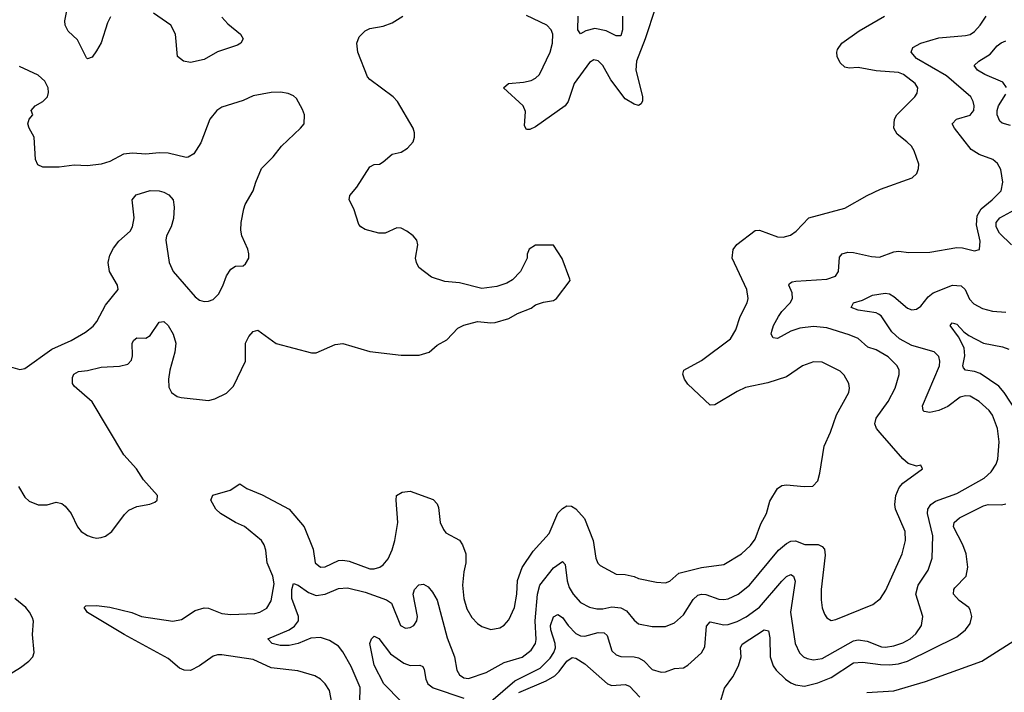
# Model space of a CAD drawing. Header units: inches. Extents: x 1843162 to 1959474, y 907081 to 1016326.
# Tile 337 of 656: x 1934207 to 1938603, y 942312 to 945315. Entities that reach past the tile are written whole.
import ezdxf

# ---------------------------------------------------------------- set-up
doc = ezdxf.new("R2010")
doc.units = ezdxf.units.IN
doc.header["$MEASUREMENT"] = 0
doc.layers.add('B9934', color=7, linetype='Continuous')

msp = doc.modelspace()

# ---------------------------------------------------------------- linework, layer by layer
at = {"layer": 'B9934', "color": 5}
for points, elevation in [([(1934612.3, 945327.7), (1934598.7, 945301.3), (1934570, 945211.8), (1934550, 945175.1), (1934530, 945147.8), (1934510, 945139.5), (1934504.9, 945144.9), (1934464.9, 945224.9), (1934423.3, 945263.3), (1934409.7, 945290), (1934408.6, 945310), (1934424.6, 945390)], 620), ([(1935110, 945326.2), (1935136.5, 945296.5), (1935192.4, 945250), (1935204.4, 945230), (1935194.9, 945210), (1935179.5, 945200.5), (1935090, 945172), (1935030, 945136.4), (1934970, 945123.5), (1934939, 945130), (1934911.1, 945151.1), (1934903.1, 945250), (1934881.6, 945290), (1934804.6, 945344.6)], 620), ([(1937045.2, 945370), (1936999.8, 945230), (1936960.4, 945130), (1936957.7, 945090), (1936987.9, 944972.1), (1936987.7, 944952.3), (1936981.3, 944938.7), (1936970, 944931.5), (1936950, 944937.6), (1936910, 944961.8), (1936846.4, 945046.4), (1936810, 945110.8), (1936790, 945130.8), (1936770, 945135.8), (1936750, 945123.8), (1936682.4, 945030), (1936655.1, 944950), (1936641.5, 944930), (1936510, 944836), (1936484.4, 944824.4), (1936470, 944824.5), (1936461, 944841), (1936465.3, 944905.3), (1936454.7, 944930), (1936366.6, 945010), (1936389.2, 945030), (1936455.6, 945035.6), (1936490, 945043.5), (1936510, 945053.1), (1936528.2, 945070), (1936575.3, 945170), (1936584.9, 945210), (1936586.8, 945250), (1936579.4, 945270), (1936560.9, 945290), (1936470, 945333.7)], 580), ([(1934201.1, 943230), (1934230, 943182.6), (1934250, 943164.9), (1934290, 943149.1), (1934329.1, 943149.1), (1934370, 943159.8), (1934394.5, 943154.5), (1934410, 943142.8), (1934437.5, 943110), (1934465, 943050), (1934481.7, 943030), (1934510, 943011.5), (1934530, 943004.4), (1934550, 943000.2), (1934570, 943002.3), (1934590, 943008.9), (1934618.9, 943030), (1934675, 943105), (1934694.9, 943125.1), (1934730, 943141.6), (1934788.4, 943151.5), (1934810, 943160.4), (1934820.7, 943170), (1934822, 943190), (1934760.4, 943260.4), (1934728.7, 943310), (1934672.3, 943372.3), (1934530, 943608.1), (1934450, 943678.3), (1934443.4, 943690), (1934442.3, 943717.7), (1934448, 943732), (1934470, 943743.8), (1934510, 943747.8), (1934570, 943762.9), (1934652.3, 943767.7), (1934690, 943776.9), (1934706.1, 943793.9), (1934710, 943814), (1934709, 943870), (1934715.8, 943884.2), (1934730, 943894.2), (1934770, 943893.2), (1934790, 943904.4), (1934830, 943964.9), (1934850, 943967), (1934870, 943948.8), (1934892, 943910), (1934903.5, 943870), (1934898.9, 943830), (1934877.2, 943750), (1934871.8, 943710), (1934873.5, 943673.5), (1934885, 943650), (1934910, 943632.3), (1934928, 943628), (1935050, 943614.9), (1935078.3, 943621.7), (1935130, 943647.1), (1935161.6, 943678.4), (1935215.3, 943790), (1935215.2, 943870), (1935230, 943900.3), (1935250, 943922.7), (1935270, 943928.9), (1935351.3, 943868.7), (1935510, 943827.3), (1935530, 943827.7), (1935615.2, 943864.8), (1935650, 943868.7), (1935770, 943833), (1935910, 943816.3), (1935990, 943817.3), (1936035.3, 943830), (1936070, 943861), (1936114.2, 943885.8), (1936162.4, 943937.6), (1936190, 943950.7), (1936250, 943967.3), (1936310, 943960.7), (1936330, 943962.8), (1936390, 943980.7), (1936430, 944002.8), (1936490, 944026.8), (1936510, 944041), (1936546, 944054), (1936590, 944060.7), (1936604, 944070), (1936664, 944150), (1936663.1, 944156.9), (1936629.2, 944249.2), (1936590, 944308), (1936510, 944308), (1936482, 944290), (1936472.7, 944267.3), (1936472, 944250), (1936442, 944190), (1936406.4, 944153.6), (1936382, 944138), (1936336.9, 944123.1), (1936270, 944115.1), (1936170, 944139.6), (1936105.5, 944145.5), (1936045.6, 944165.6), (1935988.7, 944208.7), (1935978, 944230), (1935974.7, 944250), (1935984.2, 944310), (1935979.6, 944330), (1935963.7, 944350), (1935935.1, 944370), (1935910, 944383.6), (1935890, 944385.6), (1935838, 944362), (1935810, 944361.3), (1935750, 944378.7), (1935729.8, 944389.8), (1935721, 944401), (1935698.7, 944470), (1935677.6, 944510), (1935680.5, 944530), (1935712.8, 944567.2), (1935770, 944658), (1935790, 944668.4), (1935812.7, 944670), (1935830, 944679.5), (1935870, 944714.4), (1935910, 944723.7), (1935938.9, 944741.1), (1935962.9, 944770), (1935969.6, 944790), (1935969.6, 944810), (1935963.6, 944830), (1935893, 944950), (1935874.7, 944970), (1935770, 945047.6), (1935760.3, 945060.3), (1935716.5, 945170), (1935711.5, 945210), (1935722, 945238), (1935750, 945264.7), (1935770, 945275.2), (1935830, 945286.3), (1935870, 945300.4), (1935918, 945330)], 620), ([(1935602.9, 942250), (1935590, 942319.5), (1935571.1, 942350), (1935549.8, 942369.8), (1935524.5, 942384.5), (1935448, 942408), (1935330, 942420.2), (1935250, 942457.7), (1935110, 942479), (1935090, 942479.5), (1935070, 942473), (1935010.2, 942430), (1934970, 942409), (1934940.9, 942410), (1934920, 942420), (1934870, 942462.5), (1934673.5, 942570), (1934510, 942668.6), (1934495.1, 942690), (1934502, 942698), (1934550, 942699.6), (1934610, 942691.7), (1934707.7, 942667.7), (1934750.2, 942650.2), (1934890, 942628.7), (1934930, 942637), (1934990, 942676.1), (1935030, 942688.1), (1935050, 942687.2), (1935110, 942663.3), (1935150, 942659.5), (1935256.1, 942663.9), (1935278.4, 942670), (1935310, 942687.9), (1935330, 942720.5), (1935343.7, 942796.3), (1935337.6, 942830), (1935311.4, 942890), (1935306.2, 942946.2), (1935298.6, 942970), (1935286.7, 942990), (1935210, 943051.2), (1935170, 943069.8), (1935103.9, 943110), (1935082.2, 943130), (1935060.5, 943170), (1935068.5, 943191.5), (1935146.4, 943213.6), (1935190, 943243.1), (1935221.5, 943221.5), (1935290, 943192.6), (1935410.2, 943130), (1935477.3, 943050), (1935517.6, 942950), (1935525.8, 942890), (1935550, 942870.2), (1935570, 942872.4), (1935630, 942899.4), (1935650, 942901.5), (1935677.5, 942897.5), (1935770, 942863.5), (1935790, 942862.7), (1935814.7, 942870), (1935830, 942880.8), (1935852, 942908), (1935870, 942947), (1935881, 942990), (1935895.2, 943070), (1935887, 943170), (1935889.8, 943190.2), (1935915, 943204.9), (1935950, 943210.2), (1936052.1, 943172), (1936070, 943153), (1936076.6, 943136.6), (1936083.5, 943070), (1936098.3, 943038.3), (1936110, 943023.6), (1936170.8, 942990.8), (1936183.9, 942970), (1936198.5, 942930), (1936198.5, 942890), (1936189.2, 942850), (1936184.3, 942790), (1936190.1, 942730.2), (1936203.8, 942683.8), (1936225.8, 942645.8), (1936250, 942619.5), (1936270, 942605.2), (1936310, 942591.3), (1936350, 942599.1), (1936370, 942611.7), (1936390, 942635.3), (1936416.2, 942690), (1936426.8, 942750), (1936429.9, 942810.1), (1936450.6, 942869.4), (1936499, 942941), (1936570, 943021.1), (1936610, 943111.6), (1936630, 943132.4), (1936650, 943144.9), (1936670, 943142.9), (1936690, 943131.1), (1936727.7, 943087.7), (1936767.6, 942990), (1936779.6, 942910), (1936788.4, 942888.4), (1936798, 942878), (1936870, 942839.3), (1936910, 942837.8), (1936950, 942829.2), (1936970, 942819.7), (1937050, 942803.6), (1937090, 942800.2), (1937110, 942807.7), (1937150, 942843.2), (1937250, 942868.2), (1937350, 942882.7), (1937429.7, 942930), (1937470, 942967.1), (1937490, 942994.9), (1937515.5, 943064.5), (1937541, 943110), (1937555.3, 943164.7), (1937590, 943221.3), (1937610, 943234.3), (1937630, 943238.5), (1937709.6, 943230.4), (1937747.3, 943232.7), (1937770, 943256), (1937779.7, 943290), (1937798.7, 943410), (1937827.2, 943472.7), (1937853.3, 943550), (1937907.7, 943650), (1937911.1, 943670), (1937908.4, 943690), (1937888.1, 943728.1), (1937870, 943745.4), (1937790, 943786), (1937750, 943787.4), (1937701.6, 943770), (1937630, 943720.9), (1937546.1, 943693.9), (1937447.8, 943672.2), (1937410, 943655.1), (1937310, 943595.1), (1937290, 943593.6), (1937190, 943687.6), (1937175.3, 943710), (1937167.5, 943732.5), (1937171.5, 943750), (1937250, 943793.4), (1937379.7, 943890), (1937404, 943930), (1937423.9, 943990), (1937454.3, 944050), (1937458.7, 944070), (1937453.3, 944110), (1937387.3, 944250), (1937391.4, 944288.6), (1937408.3, 944311.7), (1937490, 944374), (1937510, 944375.6), (1937590, 944346), (1937615.5, 944344.5), (1937647.6, 944352.4), (1937673.3, 944370), (1937730, 944430.2), (1937890, 944472.7), (1937990, 944530.3), (1938050, 944558.4), (1938191.6, 944608.4), (1938211.5, 944628.5), (1938219.5, 944650), (1938220.9, 944670), (1938199.6, 944730), (1938187.6, 944750), (1938167.6, 944770), (1938123.6, 944803.6), (1938109.8, 944830), (1938112.9, 944870), (1938123.1, 944890), (1938203.1, 944970), (1938213, 944987), (1938216.4, 945010), (1938204.2, 945030), (1938152.8, 945070), (1938130, 945078.4), (1938030, 945086.5), (1937950, 945102), (1937910, 945098.4), (1937890, 945102.8), (1937870, 945122), (1937856.4, 945150), (1937854.2, 945170), (1937858, 945182), (1937877.4, 945210), (1937955, 945265), (1938067.8, 945330)], 580), ([(1935723.9, 942203.9), (1935726.6, 942333.4), (1935686.7, 942426.7), (1935650, 942491.8), (1935630, 942517.5), (1935590, 942543.4), (1935550, 942555.8), (1935506.2, 942553.8), (1935450, 942529.9), (1935410, 942520.2), (1935370, 942520.2), (1935333.6, 942530), (1935315.1, 942550), (1935410, 942590.7), (1935433.5, 942606.5), (1935451.2, 942630), (1935451.1, 942650), (1935421.2, 942730), (1935421.6, 942770), (1935430, 942797), (1935450, 942790.2), (1935496.9, 942756.9), (1935530, 942744.3), (1935570, 942749.1), (1935630, 942774.6), (1935670, 942777.6), (1935750, 942758.1), (1935844.8, 942724.8), (1935866.5, 942710), (1935906.3, 942610), (1935930, 942598.5), (1935950, 942601.2), (1935966, 942610), (1935980.3, 942630), (1935982.9, 942650), (1935963.5, 942750), (1935970, 942770.7), (1935988.2, 942791.8), (1936010, 942794.9), (1936030, 942782.4), (1936050, 942758.9), (1936070, 942723.1), (1936115, 942555), (1936148.5, 942470), (1936158.8, 942410), (1936170.3, 942390), (1936190, 942376.5), (1936210, 942373), (1936290, 942399.7), (1936370, 942445), (1936450, 942468.9), (1936490, 942500.2), (1936509.2, 942530), (1936512.8, 942547.2), (1936507.5, 942630), (1936518.5, 942750), (1936528.7, 942790), (1936590, 942867), (1936630, 942895.2), (1936642.4, 942882.4), (1936650.6, 942810), (1936660.2, 942780.2), (1936677.6, 942750), (1936710, 942712.8), (1936750, 942691.7), (1936784.2, 942684.2), (1936810, 942683.9), (1936850, 942693.9), (1936890, 942688.1), (1936915.2, 942675.2), (1936950, 942633.4), (1936970, 942618), (1937030, 942605), (1937090, 942604.7), (1937130, 942621.3), (1937170, 942658), (1937213.8, 942726.2), (1937234.8, 942745.2), (1937250, 942750.1), (1937270, 942748.1), (1937327.4, 942727.4), (1937350, 942725.7), (1937370, 942729.1), (1937414.6, 942750), (1937464.7, 942790), (1937594.6, 942945.5), (1937630, 942975.6), (1937650, 942986.4), (1937670, 942988.2), (1937711.6, 942971.6), (1937770.9, 942970.9), (1937790, 942963.1), (1937799.7, 942950), (1937803.2, 942923.2), (1937784.2, 942770), (1937784.6, 942724.6), (1937789.3, 942689.3), (1937800, 942660), (1937810, 942644.2), (1937830, 942632.9), (1937850, 942636.2), (1938015.9, 942704.1), (1938049.9, 942730.1), (1938072.9, 942767), (1938146.8, 942930), (1938161.6, 942990), (1938160.6, 943030), (1938116.8, 943130), (1938113.2, 943150), (1938117.8, 943190), (1938133.8, 943226.2), (1938150, 943244.9), (1938238, 943310), (1938230, 943326), (1938210, 943322), (1938173.8, 943333.8), (1938150, 943353.6), (1938048.1, 943470), (1938032.4, 943490), (1938024.8, 943510), (1938030, 943535.3), (1938084.2, 943610), (1938115.3, 943670), (1938132.9, 943730), (1938132.8, 943750), (1938124.5, 943770), (1938083.9, 943810), (1938030, 943841), (1937992.8, 943852.8), (1937950, 943891.3), (1937910, 943908.2), (1937810, 943939.1), (1937750, 943945.6), (1937690, 943938.1), (1937650, 943923.9), (1937590, 943891.8), (1937570, 943893.6), (1937561.8, 943910), (1937564.1, 943924.1), (1937572.1, 943950), (1937593.9, 943990), (1937608.6, 944011.5), (1937646.3, 944050), (1937657.4, 944070), (1937655.4, 944095.4), (1937640.5, 944130), (1937643.8, 944136.2), (1937655.6, 944144.4), (1937672.4, 944147.6), (1937810, 944156.6), (1937849.6, 944170), (1937862.2, 944190), (1937866.1, 944253.9), (1937878, 944270), (1937903.8, 944276.2), (1937930, 944275.8), (1938010, 944257.8), (1938045.3, 944254.7), (1938110, 944278.9), (1938130, 944280.9), (1938175.8, 944275.8), (1938270, 944276.5), (1938390, 944297.7), (1938416.1, 944296.1), (1938470, 944283), (1938491.6, 944288.4), (1938494, 944326), (1938478.5, 944398.5), (1938481.2, 944438.8), (1938499, 944470), (1938548.8, 944510), (1938588.5, 944550), (1938596.4, 944590), (1938586.6, 944646.6), (1938572.2, 944672.2), (1938551.6, 944690), (1938490, 944712.7), (1938454.5, 944734.5), (1938379.7, 944830), (1938369.7, 944850), (1938389.5, 944870), (1938450, 944889.2), (1938459.7, 944900.3), (1938465.8, 944910), (1938468.1, 944930), (1938463.7, 944950), (1938452.5, 944970), (1938344.2, 945064.2), (1938210, 945140.9), (1938186, 945170), (1938194, 945190), (1938230, 945210.2), (1938310, 945233.5), (1938430, 945243.8), (1938450, 945249.4), (1938470, 945262.6), (1938495, 945290), (1938521.5, 945330)], 560), ([(1936898.7, 945330), (1936898.3, 945270), (1936890, 945243), (1936870, 945243.1), (1936824.8, 945264.8), (1936775, 945275), (1936734.2, 945265.8), (1936710, 945251.5), (1936698.7, 945270), (1936699.8, 945330)], 560), ([(1938612.3, 945012.3), (1938595.2, 945035.2), (1938515.6, 945070), (1938483.1, 945090), (1938468.5, 945110), (1938488.2, 945130), (1938539.5, 945160.5), (1938570, 945198.2), (1938588, 945212), (1938610, 945219.8)], 540), ([(1934165.4, 943765.4), (1934207.6, 943752.4), (1934230, 943757.6), (1934350, 943843.9), (1934437.4, 943882.6), (1934500.7, 943919.3), (1934534.3, 943945.7), (1934552.1, 943967.9), (1934590, 944039.5), (1934646, 944110), (1934643.7, 944130), (1934608.2, 944190), (1934601.7, 944230), (1934610, 944264), (1934625.4, 944294.6), (1934650, 944325.3), (1934699.6, 944370), (1934711.3, 944390), (1934718, 944430), (1934709.5, 944510.5), (1934727.7, 944532.3), (1934790, 944552), (1934830, 944550.4), (1934850, 944544.9), (1934873.5, 944533.5), (1934891.8, 944510), (1934897.3, 944477.3), (1934893, 944427), (1934882.8, 944390), (1934862.3, 944350), (1934858.9, 944330), (1934874.9, 944230), (1934892.6, 944190), (1934990, 944077), (1935010, 944062.6), (1935030, 944057), (1935050, 944057.6), (1935070, 944064.9), (1935094.7, 944090), (1935113.8, 944126.2), (1935130, 944170.6), (1935150, 944200.5), (1935170, 944214), (1935204, 944216), (1935215.5, 944224.5), (1935229.2, 944250), (1935229.2, 944270), (1935225.2, 944290), (1935198, 944350), (1935194.8, 944374.8), (1935195.1, 944410), (1935207.3, 944470), (1935213.6, 944490), (1935249.7, 944550.3), (1935260.5, 944590), (1935286.9, 944650), (1935338.2, 944701.8), (1935375.6, 944750), (1935460.9, 944830), (1935476.2, 944850), (1935478.4, 944890), (1935470, 944914), (1935442.7, 944962.7), (1935430, 944975.1), (1935405.8, 944985.8), (1935371.3, 944991.3), (1935329.6, 944989.7), (1935250, 944974.5), (1935205.3, 944954.7), (1935110, 944924.8), (1935086.7, 944910), (1935055.8, 944870), (1935015.4, 944764.6), (1934983.8, 944716.2), (1934958.5, 944701.5), (1934950, 944699.3), (1934870, 944719.5), (1934830, 944720.7), (1934770, 944714.5), (1934710, 944719.3), (1934670, 944714), (1934610, 944682), (1934570.9, 944669.1), (1934510, 944662), (1934450, 944665.2), (1934383.8, 944656.2), (1934310, 944655.8), (1934287.4, 944667.4), (1934276.9, 944690), (1934271.3, 944790), (1934249.6, 944830), (1934243.7, 944850), (1934249.3, 944870), (1934265.2, 944890), (1934258, 944910), (1934276, 944930), (1934310, 944950.3), (1934331, 944970), (1934335.6, 944990), (1934333.5, 945010), (1934319.8, 945039.8), (1934290, 945067.8), (1934205.6, 945105.6)], 640), ([(1938630, 944842.4), (1938592.7, 944852.7), (1938582.1, 944862.1), (1938570, 944889.6), (1938569.9, 944910), (1938577.3, 944930), (1938610, 944982.4)], 540), ([(1938635.3, 944310), (1938581.6, 944361.6), (1938565.8, 944390), (1938566.3, 944410), (1938582.5, 944430), (1938664.7, 944475.3)], 540), ([(1936309.9, 942270), (1936417.5, 942362.5), (1936530, 942418.8), (1936575.6, 942464.4), (1936592.2, 942490), (1936598.4, 942510), (1936597.7, 942530), (1936577.9, 942590), (1936577.1, 942610), (1936590, 942647.9), (1936610, 942658.9), (1936630, 942645), (1936655.6, 942610), (1936690, 942574.8), (1936710, 942563.3), (1936730, 942562.2), (1936790, 942578.1), (1936816.6, 942576.6), (1936830, 942565.3), (1936850, 942497.4), (1936870, 942478.5), (1936890, 942471), (1936949.9, 942470.1), (1936970, 942465.1), (1936992.8, 942452.8), (1937030, 942413.4), (1937070, 942401.1), (1937090, 942403.2), (1937130, 942418.3), (1937170, 942421.5), (1937190, 942432.7), (1937250, 942487.7), (1937265.5, 942514.5), (1937272.8, 942607.2), (1937290, 942626), (1937350, 942613.1), (1937370, 942614.8), (1937410, 942627.7), (1937450, 942648.1), (1937510, 942692.1), (1937610, 942808.4), (1937630, 942829.2), (1937650, 942838), (1937661.1, 942830), (1937668.4, 942808.4), (1937648, 942670), (1937668.7, 942530), (1937687.8, 942487.8), (1937706.3, 942470), (1937722.6, 942462.6), (1937750, 942456.8), (1937790, 942463.2), (1937930, 942541.9), (1937950, 942546.4), (1937990, 942540.1), (1938054.6, 942514.6), (1938072.7, 942512.7), (1938110, 942518.7), (1938150, 942531.8), (1938182.5, 942550), (1938208.1, 942571.9), (1938233.2, 942610), (1938239, 942650), (1938208, 942750), (1938217.7, 942790), (1938262.6, 942857.4), (1938280.2, 942910), (1938282.8, 943010), (1938259.6, 943110), (1938260.8, 943130), (1938275.2, 943150), (1938295.4, 943164.6), (1938390, 943199.1), (1938512.4, 943267.6), (1938543.5, 943296.5), (1938565.7, 943330), (1938573.1, 943353.1), (1938579.8, 943430), (1938572.8, 943490), (1938550, 943549.7), (1938535, 943570), (1938490, 943609.8), (1938450, 943633.8), (1938430, 943635.8), (1938405.7, 943630), (1938350, 943588.2), (1938310, 943569.2), (1938270, 943560.7), (1938245.1, 943565.1), (1938239.7, 943570), (1938236.8, 943590), (1938312.7, 943770), (1938315.4, 943790), (1938310, 943811.2), (1938290, 943832.3), (1938190, 943859.9), (1938134.9, 943890), (1938100.8, 943920.8), (1938052.3, 943992.3), (1938040.5, 944000.5), (1938030, 944005.9), (1937950, 944017.2), (1937918.7, 944030), (1937929.6, 944050), (1937970, 944062), (1938014.7, 944085.3), (1938070, 944094.4), (1938090.1, 944090.1), (1938110, 944079), (1938170, 944027.1), (1938190, 944019.8), (1938210, 944022.3), (1938230, 944035.2), (1938262.9, 944077.1), (1938284.9, 944095.1), (1938371.2, 944128.8), (1938410, 944125.9), (1938427.8, 944110), (1938446.6, 944066.6), (1938466.3, 944046.3), (1938505.8, 944025.8), (1938550, 944013.2), (1938610, 944009.3)], 540), ([(1938680.9, 943530), (1938601.7, 943650), (1938578.4, 943678.4), (1938494.8, 943734.8), (1938470, 943743.5), (1938429.4, 943749.4), (1938420.2, 943760.2), (1938417.3, 943770), (1938426.1, 943813.9), (1938423.1, 943850), (1938398.4, 943898.4), (1938360.5, 943950), (1938370, 943961.6), (1938390, 943955), (1938421.7, 943921.7), (1938444.7, 943904.7), (1938510, 943870.1), (1938594.2, 943854.2), (1938623, 943843)], 520), ([(1937335.3, 942270), (1937352.7, 942330), (1937390, 942380.3), (1937416.5, 942430), (1937427.8, 942470), (1937424.8, 942510), (1937432.9, 942527), (1937530, 942590.9), (1937550, 942585.5), (1937555.4, 942555.4), (1937557.5, 942470), (1937570, 942430.2), (1937583.3, 942410), (1937625.4, 942370), (1937650, 942354), (1937670, 942344.4), (1937710, 942339.6), (1937770, 942354.2), (1937830, 942378.1), (1937930, 942443.1), (1937970, 942446.8), (1938050, 942435.1), (1938090, 942433.8), (1938130, 942438.2), (1938169.9, 942450.1), (1938390, 942559.4), (1938429.8, 942590), (1938450, 942618.4), (1938457.7, 942650), (1938450, 942680.5), (1938443.5, 942690), (1938401, 942721), (1938375.8, 942750), (1938376.5, 942770), (1938382, 942778), (1938432.7, 942830), (1938439.3, 942870), (1938432.7, 942930), (1938417.1, 942970), (1938375.8, 943050), (1938378.8, 943070), (1938403.1, 943090), (1938510, 943143.5), (1938530, 943150.7), (1938590, 943149), (1938610, 943153)], 520), ([(1934140.6, 942379.4), (1934210, 942421.6), (1934247.7, 942450), (1934265.5, 942470), (1934271.1, 942490), (1934264.2, 942570), (1934269, 942629), (1934264.3, 942644.3), (1934250.8, 942670), (1934233.8, 942690), (1934185.8, 942730)], 620), ([(1935910.4, 942270), (1935832, 942350), (1935790, 942433.2), (1935769.6, 942530), (1935777, 942550), (1935790, 942561.6), (1935810, 942551.4), (1935862.7, 942482.7), (1935921.2, 942441.2), (1935950, 942431.7), (1935993.2, 942433.2), (1936006.6, 942426.6), (1936013.2, 942413.2), (1936020.2, 942370), (1936029.3, 942350), (1936052.1, 942332.1), (1936190, 942285.7)], 540), ([(1937989, 942311), (1938110, 942318.1), (1938250, 942359.9), (1938502, 942450), (1938678.1, 942561.9)], 480), ([(1936435.8, 942310), (1936557, 942363), (1936595.4, 942384.6), (1936615.7, 942404.3), (1936650, 942450.2), (1936673.7, 942466.3), (1936690, 942464.3), (1936730, 942438.4), (1936831.8, 942350), (1936850, 942342.1), (1936910, 942346.9), (1936930, 942339.4), (1936976.1, 942290)], 520)]:
    msp.add_lwpolyline(points, dxfattribs=dict(at, elevation=elevation))

doc.saveas('drawing.dxf')
